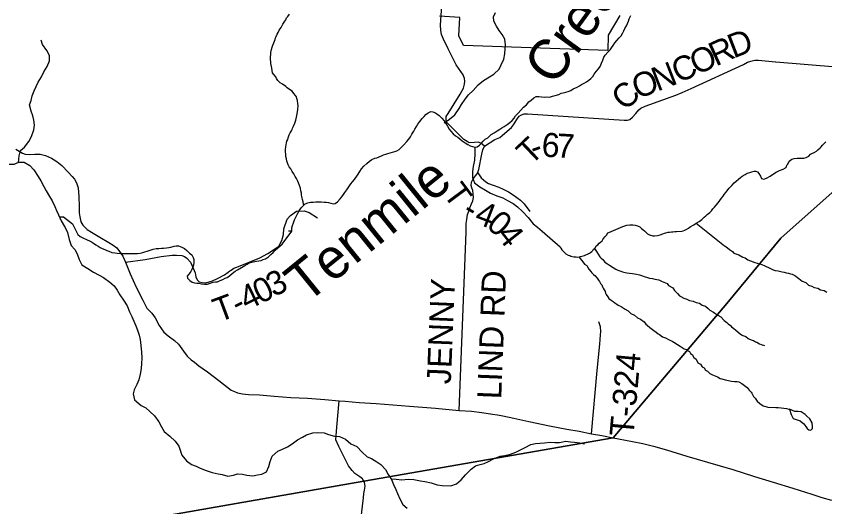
# Model space of a CAD drawing. Extents: x 1310247 to 1664935, y 235267 to 584339.
# Drawn here: x 1471387 to 1481469, y 365529 to 371649 of the extents above; entities that cross this region are included whole.
import ezdxf

# ---------------------------------------------------------------- set-up
doc = ezdxf.new("R2010")
doc.units = 0
for name, color, linetype in [('GM_X_Corporation', 7, 'Continuous'), ('GM_X_County_Road', 7, 'Continuous'), ('GM_X_Minor_Lake', 7, 'Continuous'), ('GM_X_Minor_River', 7, 'Continuous'), ('GM_X_Minor_River_Text', 7, 'Continuous'), ('GM_X_State_Route', 7, 'Continuous'), ('GM_X_Township', 7, 'Continuous'), ('GM_X_Township_Road', 7, 'Continuous'), ('GM_X_Township_Road_Text', 7, 'Continuous')]:
    doc.layers.add(name, color=color, linetype=linetype)

msp = doc.modelspace()

# ---------------------------------------------------------------- linework, layer by layer
at = {"layer": 'GM_X_Corporation'}
msp.add_lwpolyline([(1478913, 371659), (1478766, 371414), (1478763, 371222), (1476965, 371285), (1476904, 371404), (1476920, 371632), (1476666, 371650)], dxfattribs=at)
at = {"layer": 'GM_X_County_Road'}
for points in [[(1475734, 365809), (1475731, 365835), (1475721, 365850), (1475703, 365877), (1475670, 365903), (1475611, 365944), (1475574, 365981), (1475532, 366042), (1475409, 366282), (1475371, 366364), (1475385, 366521), (1475414, 366852)], [(1476098, 363097), (1475968, 363942), (1475910, 364160), (1475886, 364195), (1475847, 364212), (1475793, 364221), (1475611, 364239), (1475532, 364250), (1475597, 364730), (1475627, 364979), (1475685, 365364), (1475719, 365642), (1475722, 365697), (1475731, 365739), (1475737, 365787), (1475734, 365809)]]:
    msp.add_lwpolyline(points, dxfattribs=at)
at = {"layer": 'GM_X_Minor_Lake'}
for points in [[(1481030, 366748), (1481048, 366681), (1481075, 366632), (1481161, 366601), (1481206, 366566), (1481232, 366531), (1481249, 366507), (1481269, 366488), (1481285, 366484), (1481299, 366490), (1481316, 366508), (1481316, 366530), (1481309, 366578), (1481282, 366625), (1481244, 366659), (1481222, 366682), (1481175, 366713)], [(1481175, 366713), (1481135, 366718), (1481095, 366720), (1481030, 366748)]]:
    msp.add_lwpolyline(points, dxfattribs=at)
at = {"layer": 'GM_X_Minor_River'}
for points in [[(1474975, 369293), (1474969, 369304), (1474965, 369335), (1474958, 369363), (1474952, 369379), (1474948, 369399), (1474945, 369415), (1474943, 369441), (1474938, 369472), (1474930, 369506), (1474921, 369536), (1474909, 369569), (1474896, 369601), (1474882, 369623), (1474866, 369650), (1474859, 369666), (1474847, 369682), (1474829, 369713), (1474810, 369743), (1474792, 369771), (1474779, 369796), (1474769, 369818), (1474763, 369842), (1474756, 369868), (1474750, 369897), (1474747, 369925), (1474745, 369961), (1474746, 369985), (1474750, 370021), (1474753, 370043), (1474757, 370069), (1474763, 370091), (1474772, 370113), (1474778, 370133), (1474791, 370169), (1474803, 370193), (1474818, 370219), (1474826, 370237), (1474832, 370253), (1474843, 370277), (1474860, 370315), (1474872, 370351), (1474881, 370391), (1474890, 370433), (1474897, 370485), (1474901, 370537), (1474900, 370555), (1474894, 370597), (1474887, 370623), (1474883, 370644), (1474871, 370660), (1474848, 370686), (1474828, 370715), (1474794, 370736), (1474767, 370756), (1474747, 370770), (1474707, 370801), (1474677, 370818), (1474650, 370846), (1474632, 370871), (1474626, 370891), (1474601, 370922), (1474581, 370942), (1474580, 370972), (1474574, 371000), (1474572, 371023), (1474563, 371059), (1474561, 371079), (1474558, 371107), (1474558, 371145), (1474561, 371169), (1474563, 371196), (1474570, 371234), (1474578, 371264), (1474585, 371288), (1474599, 371315), (1474616, 371359), (1474621, 371379), (1474629, 371397), (1474643, 371423), (1474654, 371445), (1474666, 371473), (1474689, 371507), (1474712, 371550), (1474738, 371586), (1474749, 371604), (1474759, 371628), (1474772, 371644), (1474794, 371674)], [(1476736, 370324), (1476724, 370318), (1476791, 370364), (1476857, 370419), (1476912, 370496), (1476939, 370548), (1476984, 370613), (1477025, 370667), (1477083, 370722), (1477148, 370793), (1477215, 370848), (1477288, 370891), (1477343, 370926), (1477408, 370987), (1477435, 371041), (1477465, 371113), (1477478, 371181), (1477485, 371241), (1477486, 371293), (1477479, 371363), (1477448, 371420), (1477409, 371471), (1477375, 371526), (1477342, 371586), (1477339, 371639), (1477364, 371697)], [(1477540, 370324), (1477571, 370346), (1477595, 370375), (1477614, 370407), (1477644, 370441), (1477677, 370478), (1477713, 370516), (1477748, 370543), (1477779, 370579), (1477807, 370603), (1477840, 370630), (1477870, 370646), (1477902, 370649), (1477938, 370643), (1477968, 370640), (1478004, 370642), (1478036, 370641), (1478075, 370651), (1478105, 370659), (1478151, 370674), (1478181, 370687), (1478208, 370695), (1478240, 370701), (1478268, 370708), (1478304, 370724), (1478331, 370741), (1478381, 370765), (1478410, 370782), (1478436, 370796), (1478470, 370814), (1478498, 370829), (1478527, 370849), (1478553, 370872), (1478576, 370898), (1478594, 370926), (1478617, 370958), (1478649, 370993), (1478670, 371021), (1478686, 371063), (1478701, 371101), (1478715, 371137), (1478732, 371163), (1478763, 371202), (1478791, 371230), (1478809, 371256), (1478830, 371283), (1478850, 371317), (1478875, 371347), (1478903, 371377), (1478928, 371406), (1478951, 371442), (1478963, 371468), (1478977, 371496), (1478996, 371530), (1479010, 371559), (1479021, 371587), (1479031, 371617), (1479052, 371659)], [(1471415, 369826), (1471425, 369908), (1471440, 369972), (1471491, 370015), (1471547, 370085), (1471580, 370150), (1471607, 370230), (1471614, 370288), (1471608, 370353), (1471596, 370407), (1471575, 370466), (1471555, 370544), (1471572, 370598), (1471585, 370654), (1471610, 370720), (1471635, 370774), (1471660, 370825), (1471701, 370893), (1471732, 370955), (1471774, 371022), (1471803, 371094), (1471804, 371158), (1471769, 371223), (1471714, 371294), (1471697, 371351)], [(1474824, 368968), (1474825, 369008), (1474833, 369038), (1474844, 369072), (1474856, 369108), (1474871, 369134), (1474883, 369160), (1474898, 369192), (1474914, 369220), (1474939, 369257), (1474965, 369285), (1474992, 369307), (1475022, 369322), (1475058, 369330), (1475090, 369331), (1475124, 369333), (1475157, 369334), (1475189, 369334), (1475225, 369331), (1475251, 369329), (1475281, 369325), (1475309, 369318), (1475339, 369308), (1475365, 369311), (1475393, 369333), (1475426, 369369), (1475448, 369396), (1475467, 369424), (1475485, 369450), (1475508, 369484), (1475534, 369521), (1475561, 369559), (1475581, 369585), (1475604, 369610), (1475641, 369666), (1475672, 369712), (1475694, 369745), (1475723, 369777), (1475759, 369811), (1475794, 369842), (1475822, 369862), (1475858, 369877), (1475885, 369883), (1475911, 369895), (1475941, 369906), (1475967, 369918), (1475994, 369928), (1476022, 369937), (1476106, 369960), (1476133, 369970), (1476161, 369987), (1476189, 370011), (1476220, 370043), (1476257, 370086), (1476281, 370116), (1476304, 370146), (1476322, 370177), (1476343, 370213), (1476357, 370239), (1476378, 370273), (1476396, 370301), (1476421, 370336), (1476449, 370372), (1476474, 370398), (1476496, 370423), (1476523, 370445), (1476555, 370459), (1476581, 370456), (1476607, 370448), (1476633, 370429), (1476661, 370409), (1476694, 370378), (1476724, 370344), (1476743, 370312), (1476763, 370277), (1476785, 370241), (1476806, 370214), (1476836, 370180), (1476864, 370157), (1476894, 370139), (1476919, 370119), (1476949, 370096), (1476985, 370071), (1477017, 370047), (1477049, 370034), (1477075, 370024), (1477105, 370016), (1477133, 370021), (1477165, 370039), (1477189, 370064), (1477208, 370090), (1477236, 370114), (1477267, 370131), (1477311, 370175), (1477346, 370196), (1477382, 370220), (1477415, 370238), (1477443, 370257), (1477471, 370273), (1477508, 370300), (1477540, 370324)], [(1477105, 370016), (1477105, 369931), (1477100, 369852), (1477085, 369776), (1477075, 369710), (1477078, 369638), (1477101, 369571), (1477166, 369522), (1477238, 369477), (1477300, 369441), (1477379, 369408), (1477453, 369383), (1477513, 369349), (1477583, 369314), (1477636, 369271), (1477699, 369212), (1477770, 369140), (1477833, 369057), (1477885, 369018), (1477946, 368967)], [(1478777, 368952), (1478949, 369026), (1478977, 369033), (1479001, 369043), (1479038, 369048), (1479076, 369046), (1479106, 369043), (1479132, 369035), (1479162, 369020), (1479183, 369002), (1479199, 368989), (1479219, 368971), (1479241, 368950), (1479260, 368934), (1479282, 368922), (1479326, 368911), (1479346, 368910), (1479381, 368912), (1479417, 368923), (1479449, 368933), (1479471, 368942), (1479488, 368946), (1479514, 368954), (1479532, 368957), (1479556, 368959), (1479572, 368961), (1479600, 368962), (1479620, 368962), (1479687, 368967), (1479703, 368970), (1479725, 368980), (1479741, 368990), (1479768, 369007), (1479792, 369023), (1479837, 369046), (1479865, 369066), (1479901, 369090), (1479934, 369115), (1479963, 369141), (1479987, 369160), (1480003, 369174), (1480034, 369202), (1480054, 369223), (1480073, 369245), (1480093, 369269), (1480116, 369293), (1480138, 369320), (1480161, 369350), (1480181, 369378), (1480200, 369404), (1480214, 369423), (1480235, 369449), (1480247, 369467), (1480276, 369503), (1480308, 369538), (1480337, 369570), (1480362, 369590), (1480392, 369615), (1480417, 369635), (1480439, 369653), (1480475, 369674), (1480502, 369690), (1480534, 369701), (1480560, 369709), (1480586, 369714), (1480609, 369716), (1480629, 369707), (1480646, 369687), (1480668, 369653), (1480681, 369626), (1480707, 369616), (1480742, 369627), (1480788, 369652), (1480831, 369682), (1480861, 369703), (1480902, 369723), (1480950, 369740), (1480977, 369756), (1480989, 369771), (1480997, 369789), (1481008, 369805), (1481024, 369839), (1481057, 369865), (1481085, 369874), (1481123, 369878), (1481167, 369877), (1481206, 369880), (1481236, 369886), (1481254, 369893), (1481270, 369905), (1481289, 369927), (1481307, 369935), (1481337, 369950), (1481364, 369966), (1481382, 369980), (1481410, 370005), (1481425, 370021), (1481439, 370039), (1481455, 370057), (1481480, 370082)], [(1471205, 369804), (1471288, 369803), (1471363, 369805), (1471420, 369828), (1471488, 369829), (1471558, 369785), (1471607, 369732), (1471660, 369649), (1471695, 369596), (1471730, 369526), (1471761, 369471), (1471804, 369398), (1471837, 369347), (1471868, 369276), (1471891, 369226), (1471915, 369173), (1471950, 369096), (1471988, 369027)], [(1471927, 369146), (1471976, 369146), (1472091, 369060)], [(1471988, 369027), (1471997, 369012), (1472026, 368949), (1472046, 368863), (1472073, 368790), (1472118, 368737), (1472149, 368684), (1472172, 368613), (1472207, 368549), (1472280, 368501), (1472352, 368458), (1472421, 368420), (1472477, 368389), (1472554, 368330), (1472607, 368285), (1472645, 368232), (1472678, 368173), (1472725, 368108), (1472769, 368035), (1472802, 367962), (1472829, 367905), (1472856, 367845), (1472879, 367786), (1472899, 367731), (1472921, 367669), (1472935, 367616), (1472948, 367464), (1472953, 367383), (1472951, 367315), (1472946, 367253), (1472933, 367183), (1472916, 367113), (1472893, 367057), (1472860, 366989), (1472845, 366937), (1472862, 366865), (1472947, 366795), (1473002, 366764), (1473053, 366717), (1473111, 366664), (1473166, 366591), (1473198, 366526), (1473234, 366469), (1473301, 366410), (1473368, 366350), (1473417, 366287), (1473432, 366237), (1473453, 366172), (1473512, 366105), (1473573, 366059), (1473631, 366036), (1473683, 366013), (1473754, 365982), (1473830, 365959), (1473904, 365941), (1473956, 365932), (1474028, 365911), (1474096, 365924), (1474147, 365941), (1474209, 365938), (1474262, 365925), (1474337, 365918), (1474395, 365927), (1474451, 365936), (1474506, 365967), (1474537, 366034), (1474552, 366096), (1474577, 366162), (1474648, 366223), (1474707, 366248), (1474770, 366279), (1474826, 366314), (1474895, 366363), (1474956, 366397), (1475007, 366428), (1475085, 366452), (1475144, 366457), (1475226, 366454), (1475283, 366431), (1475355, 366410), (1475419, 366406), (1475493, 366375), (1475558, 366316), (1475636, 366282), (1475699, 366213), (1475764, 366155), (1475817, 366132), (1475883, 366091), (1475934, 366058), (1475991, 365993), (1476024, 365934), (1476065, 365869), (1476092, 365806), (1476119, 365746), (1476143, 365695), (1476170, 365630), (1476206, 365558), (1476262, 365512)], [(1472091, 369060), (1472154, 368927), (1472184, 368900), (1472219, 368883), (1472271, 368860), (1472301, 368848), (1472327, 368833), (1472352, 368817), (1472382, 368796), (1472408, 368780), (1472436, 368763), (1472461, 368753), (1472491, 368740), (1472517, 368728), (1472543, 368717), (1472581, 368703), (1472617, 368696), (1472645, 368693), (1472689, 368691), (1472725, 368688), (1472753, 368690), (1472837, 368688), (1472871, 368690), (1472901, 368689), (1472933, 368695), (1472965, 368702), (1472991, 368710), (1473019, 368719), (1473058, 368731), (1473096, 368744), (1473134, 368751), (1473164, 368753), (1473198, 368754), (1473224, 368754), (1473260, 368759), (1473290, 368765), (1473316, 368770), (1473357, 368780), (1473383, 368783), (1473411, 368783), (1473451, 368770), (1473484, 368751), (1473516, 368725), (1473547, 368694), (1473577, 368672), (1473595, 368639), (1473602, 368613), (1473604, 368583), (1473597, 368545), (1473590, 368519), (1473576, 368491), (1473566, 368465), (1473539, 368433), (1473519, 368408), (1473522, 368382), (1473552, 368353), (1473583, 368332), (1473611, 368322), (1473639, 368319), (1473665, 368317), (1473699, 368310), (1473733, 368306), (1473771, 368307), (1473807, 368321), (1473844, 368330), (1473872, 368334), (1473898, 368335), (1473930, 368353), (1473962, 368364), (1473993, 368382), (1474019, 368391), (1474045, 368411), (1474080, 368440), (1474116, 368470), (1474148, 368487), (1474197, 368515), (1474237, 368540), (1474268, 368558), (1474294, 368573), (1474342, 368584), (1474382, 368592), (1474413, 368599), (1474441, 368603), (1474467, 368614), (1474495, 368624), (1474531, 368647), (1474560, 368675), (1474590, 368701), (1474617, 368730), (1474649, 368758), (1474676, 368779), (1474702, 368805), (1474824, 368968), (1474783, 368968)], [(1479865, 369066), (1480217, 368784), (1480233, 368775), (1480280, 368740), (1480318, 368714), (1480334, 368695), (1480396, 368674), (1480445, 368643), (1480475, 368633), (1480511, 368612), (1480541, 368597), (1480597, 368578), (1480683, 368551), (1480719, 368536), (1480783, 368505), (1480824, 368486), (1480850, 368477), (1480887, 368471), (1480903, 368468), (1480935, 368462), (1480961, 368457), (1480985, 368449), (1481015, 368444), (1481039, 368434), (1481063, 368430), (1481079, 368421), (1481095, 368415), (1481108, 368407), (1481128, 368388), (1481144, 368376), (1481186, 368343), (1481232, 368326), (1481265, 368295), (1481305, 368283), (1481337, 368264), (1481381, 368255), (1481415, 368237), (1481459, 368226), (1481493, 368205)], [(1477946, 368967), (1478169, 368774), (1478177, 368754), (1478188, 368733), (1478214, 368711), (1478240, 368686), (1478271, 368669), (1478289, 368663), (1478303, 368657), (1478339, 368648), (1478370, 368646), (1478384, 368645), (1478410, 368649), (1478424, 368653), (1478440, 368657), (1478474, 368666), (1478497, 368676), (1478511, 368681), (1478533, 368693), (1478549, 368701), (1478562, 368715), (1478576, 368725), (1478586, 368744), (1478605, 368756), (1478619, 368784), (1478640, 368796), (1478656, 368820), (1478674, 368831), (1478693, 368849), (1478701, 368863), (1478726, 368899), (1478746, 368917), (1478763, 368946), (1478777, 368952)], [(1478592, 368748), (1478606, 368740), (1478624, 368712), (1478663, 368647), (1478681, 368630), (1478701, 368614), (1478728, 368583), (1478760, 368559), (1478786, 368544), (1478831, 368515), (1478863, 368492), (1478887, 368480), (1478927, 368467), (1478945, 368461), (1478979, 368450), (1478999, 368448), (1479035, 368443), (1479069, 368441), (1479119, 368432), (1479159, 368421), (1479183, 368413), (1479227, 368400), (1479245, 368393), (1479285, 368381), (1479321, 368376), (1479351, 368368), (1479399, 368361), (1479441, 368338), (1479505, 368315), (1479521, 368292), (1479575, 368259), (1479594, 368227), (1479616, 368208), (1479632, 368190), (1479657, 368163), (1479673, 368151), (1479709, 368130), (1479749, 368120), (1479781, 368103), (1479827, 368094), (1479863, 368077), (1479907, 368069), (1479940, 368046), (1479980, 368031), (1480014, 368002), (1480036, 367984), (1480080, 367959), (1480099, 367945), (1480135, 367918), (1480171, 367899), (1480212, 367854), (1480246, 367830), (1480262, 367813), (1480292, 367789), (1480307, 367776), (1480333, 367754), (1480357, 367739), (1480387, 367707), (1480412, 367688), (1480428, 367676), (1480446, 367667), (1480484, 367653), (1480512, 367628), (1480528, 367622), (1480564, 367607), (1480578, 367603), (1480603, 367588), (1480621, 367582), (1480655, 367563), (1480675, 367555), (1480717, 367542)], [(1478403, 368648), (1478453, 368584), (1478474, 368557), (1478500, 368541), (1478512, 368523), (1478526, 368492), (1478553, 368464), (1478565, 368449), (1478585, 368429), (1478603, 368415), (1478630, 368382), (1478646, 368356), (1478659, 368341), (1478671, 368315), (1478687, 368299), (1478696, 368274), (1478706, 368258), (1478716, 368234), (1478730, 368217), (1478733, 368193), (1478743, 368179), (1478763, 368149), (1478776, 368128), (1478804, 368108), (1478830, 368089), (1478850, 368075), (1478875, 368056), (1478893, 368046), (1478929, 368027), (1478979, 367994), (1479019, 367975), (1479052, 367939), (1479098, 367918), (1479134, 367887), (1479170, 367872), (1479215, 367837), (1479237, 367807), (1479253, 367794), (1479286, 367766), (1479302, 367753), (1479338, 367727), (1479366, 367708), (1479391, 367688), (1479409, 367677), (1479443, 367650), (1479481, 367636), (1479527, 367611), (1479566, 367594), (1479588, 367582), (1479634, 367553), (1479664, 367534), (1479716, 367501), (1479750, 367490), (1479763, 367474), (1479781, 367466), (1479795, 367443), (1479817, 367429), (1479836, 367392), (1479864, 367370), (1479887, 367327), (1479917, 367309), (1479939, 367274), (1479964, 367262), (1479982, 367235), (1480008, 367221), (1480034, 367192), (1480069, 367177), (1480131, 367150), (1480163, 367132), (1480183, 367125), (1480227, 367112), (1480247, 367108), (1480305, 367095), (1480341, 367092), (1480361, 367094), (1480375, 367092), (1480395, 367087), (1480435, 367067), (1480451, 367054), (1480485, 367030), (1480501, 367017), (1480526, 366985), (1480552, 366960), (1480558, 366946), (1480581, 366905), (1480599, 366883), (1480626, 366848), (1480660, 366818), (1480700, 366789), (1480734, 366780), (1480760, 366772), (1480856, 366770), (1480886, 366768), (1480926, 366765), (1480992, 366756), (1481020, 366749), (1481030, 366748)], [(1476065, 365869), (1476072, 365879), (1476124, 365876), (1476196, 365867), (1476274, 365874), (1476344, 365870), (1476430, 365853), (1476482, 365844), (1476560, 365828), (1476637, 365803), (1476699, 365794), (1476806, 365792), (1476878, 365815), (1476937, 365866), (1476988, 365927), (1477060, 366000), (1477113, 366039), (1477173, 366058), (1477223, 366068), (1477276, 366095), (1477339, 366130), (1477423, 366162), (1477480, 366170), (1477552, 366188), (1477615, 366213), (1477675, 366240), (1477732, 366271), (1477805, 366306), (1477863, 366319), (1477917, 366322), (1477973, 366329), (1478044, 366334), (1478102, 366331), (1478162, 366332), (1478238, 366347), (1478298, 366338), (1478350, 366335), (1478416, 366328), (1478474, 366317)]]:
    msp.add_lwpolyline(points, dxfattribs=at)
at = {"layer": 'GM_X_State_Route'}
msp.add_lwpolyline([(1471383, 369992), (1471466, 369939), (1471500, 369928), (1471548, 369925), (1471621, 369926), (1471685, 369928), (1471754, 369910), (1471828, 369878), (1471896, 369838), (1471958, 369787), (1472036, 369704), (1472087, 369651), (1472115, 369615), (1472141, 369569), (1472160, 369510), (1472169, 369401), (1472171, 369275), (1472172, 369196), (1472180, 369146), (1472194, 369083), (1472219, 369042), (1472274, 368989), (1472326, 368954), (1472430, 368892), (1472542, 368826), (1472597, 368793), (1472641, 368758), (1472677, 368715), (1472715, 368656), (1472749, 368580), (1472810, 368437), (1472885, 368268), (1472965, 368106), (1473017, 368008), (1473080, 367945), (1473122, 367886), (1473170, 367793), (1473229, 367708), (1473283, 367663), (1473360, 367605), (1473411, 367560), (1473475, 367470), (1473521, 367408), (1473569, 367362), (1473609, 367333), (1473666, 367287), (1473774, 367214), (1473914, 367107), (1474068, 366986), (1474107, 366967), (1474147, 366950), (1474207, 366940), (1474285, 366932), (1474422, 366926), (1474605, 366909), (1474813, 366895), (1475021, 366884), (1475236, 366867), (1475414, 366852), (1475490, 366847), (1475664, 366832), (1475877, 366817), (1476085, 366800), (1476292, 366783), (1476454, 366771), (1476615, 366759), (1476911, 366731), (1477065, 366721), (1477192, 366707), (1477327, 366686), (1477389, 366676), (1477453, 366666), (1477591, 366637), (1477777, 366593), (1478036, 366540), (1478252, 366499), (1478406, 366472), (1478559, 366441), (1478688, 366417), (1478831, 366391), (1478898, 366378), (1479071, 366343), (1479201, 366318), (1479331, 366287), (1479494, 366241), (1479748, 366160), (1480006, 366086), (1480321, 365993), (1480594, 365907), (1480826, 365838), (1481071, 365763), (1481306, 365688), (1481430, 365646), (1481552, 365614)], dxfattribs=at)
at = {"layer": 'GM_X_Township'}
for points in [[(1459835, 363420), (1466313, 365578), (1466727, 365716), (1466902, 365774), (1467391, 365672), (1467874, 365583), (1468352, 365501), (1468847, 365418), (1469338, 365335), (1469454, 365312), (1469732, 365258), (1469972, 365215), (1470325, 365260), (1470700, 365263), (1471040, 365234), (1471964, 365193), (1472040, 365206), (1475721, 365850), (1478831, 366391), (1480247, 368066), (1480922, 368882), (1483178, 370887)], [(1483178, 370887), (1480922, 368882), (1480247, 368066), (1478831, 366391), (1475721, 365850), (1472040, 365206), (1471964, 365193), (1471040, 365234), (1470700, 365263), (1470325, 365260), (1469972, 365215), (1469732, 365258), (1469454, 365312), (1469338, 365335), (1468847, 365418), (1468352, 365501), (1467874, 365583), (1467391, 365672), (1466902, 365774), (1466727, 365716), (1466313, 365578), (1459835, 363420)]]:
    msp.add_lwpolyline(points, dxfattribs=at)
at = {"layer": 'GM_X_Township_Road'}
for points in [[(1476911, 366731), (1476996, 368954), (1476996, 369063), (1477004, 369115), (1477015, 369177), (1477032, 369218), (1477044, 369260), (1477063, 369308), (1477081, 369348), (1477088, 369386), (1477084, 369434), (1477081, 369474), (1477069, 369507), (1477060, 369539), (1477062, 369579), (1477083, 369621), (1477130, 369680), (1477141, 369697), (1477144, 369702), (1477154, 369736), (1477191, 369928), (1477206, 369984), (1477224, 370028), (1477179, 370066), (1477145, 370079), (1477101, 370075), (1477035, 370068), (1477009, 370084), (1476967, 370113), (1476782, 370298), (1476752, 370326), (1476747, 370366), (1476747, 370398), (1476771, 370436), (1476923, 370675), (1476962, 370750), (1476976, 370802), (1476979, 370838), (1476975, 370870), (1476958, 370919), (1476873, 371044), (1476773, 371240), (1476716, 371364), (1476691, 371422), (1476680, 371476), (1476678, 371539), (1476694, 371784)], [(1477224, 370028), (1477356, 370109), (1477396, 370126), (1477417, 370135), (1477447, 370161), (1477537, 370239), (1477562, 370262), (1477587, 370295), (1477629, 370362), (1477660, 370400), (1477688, 370419), (1477721, 370430), (1477763, 370429), (1478967, 370353), (1479007, 370350), (1479037, 370362), (1479072, 370391), (1479111, 370436), (1479151, 370483), (1479173, 370502), (1479230, 370527), (1479610, 370665), (1479689, 370697), (1479802, 370749), (1480454, 371048), (1480503, 371075), (1480547, 371086), (1480598, 371099), (1480642, 371099), (1480852, 371080), (1480860, 371079)], [(1480860, 371079), (1483178, 370887)], [(1477141, 369697), (1477183, 369632), (1477213, 369608), (1477244, 369581), (1477275, 369562), (1477335, 369540), (1477406, 369516), (1477458, 369493), (1477525, 369459), (1477582, 369422), (1477674, 369353), (1477721, 369308), (1477792, 369212)], [(1474050, 368471), (1474068, 368483), (1474099, 368506), (1474137, 368519), (1474426, 368634), (1474526, 368688), (1474608, 368742), (1474661, 368780), (1474699, 368852), (1474719, 368925), (1474725, 368995), (1474767, 369118), (1474807, 369164), (1474884, 369215), (1474978, 369220), (1475042, 369199), (1475145, 369132)], [(1472749, 368580), (1472995, 368616), (1473196, 368653), (1473332, 368669), (1473384, 368670), (1473454, 368664), (1473484, 368651), (1473513, 368632), (1473560, 368579), (1473592, 368508), (1473617, 368447), (1473629, 368398), (1473644, 368360), (1473670, 368337), (1473707, 368326), (1473751, 368323), (1473834, 368349), (1473899, 368377), (1473986, 368423), (1474031, 368458), (1474050, 368471), (1474050, 368471)], [(1478559, 366441), (1478632, 367228), (1478663, 367558), (1478674, 367674), (1478677, 367716), (1478671, 367774), (1478653, 367835)]]:
    msp.add_lwpolyline(points, dxfattribs=at)

# ---------------------------------------------------------------- texts
at = {"layer": 'GM_X_Minor_River_Text'}
for s, rotation, p in [('Creek', 54.0084, (1478091, 370762)), ('Tenmile', 39.0098, (1475002, 368052))]:
    msp.add_text(s, height=500.1, rotation=rotation, dxfattribs=at).set_placement(p)
at = {"layer": 'GM_X_Township_Road_Text'}
for s, rotation, p in [('D', 21.1926, (1480330, 371120)), ('R', 24.5704, (1480110, 371019)), ('O', 24.3831, (1479869, 370910)), ('C', 24.0331, (1479642, 370809)), ('N', 21.2246, (1479381, 370707)), ('O', 20.9931, (1479134, 370612)), ('C', 44.2134, (1478984, 370457)), ('T', 43.5119, (1477801, 369779)), ('6', 356.6389, (1477932, 369899)), ('7', 356.6783, (1478117, 369888)), ('-', 19.3803, (1477847, 369863)), ('T', 306.6642, (1476700, 369429)), ('4', 338.9569, (1477086, 369077)), ('-', 329.8525, (1476932, 369162)), ('0', 319.6101, (1477235, 369025)), ('4', 308.2543, (1477365, 368916)), ('0', 26.2489, (1474429, 368055)), ('3', 27.6027, (1474601, 368141)), ('LIND RD', 87.7842, (1477434, 366868)), ('4', 26.1741, (1474262, 367974)), ('JENNY', 87.6145, (1476805, 367056)), ('T', 20.3895, (1473911, 367827)), ('-', 26.3166, (1474152, 367919)), ('T-324', 84.9335, (1479082, 366398))]:
    msp.add_text(s, height=300, rotation=rotation, dxfattribs=at).set_placement(p)

doc.saveas('drawing.dxf')
